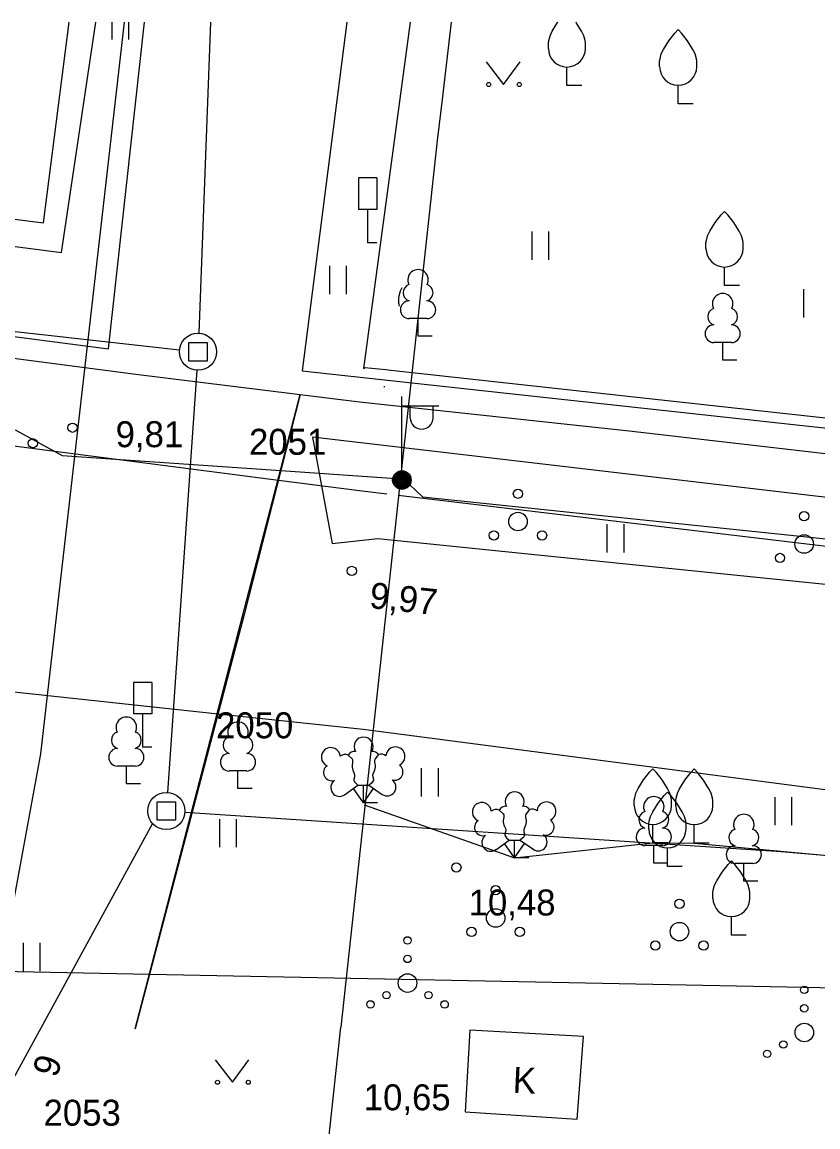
# Model space of a CAD drawing. Extents: x 713497 to 713863, y 6590062 to 6590327.
# Drawn here: x 713781.94 to 713803.4, y 6590297.62 to 6590327.39 of the extents above; entities that cross this region are included whole.
import ezdxf

# ---------------------------------------------------------------- set-up
doc = ezdxf.new("R2010")
doc.units = 0
for name, color, linetype in [('AED', 7, 'Continuous'), ('DKAEV', 7, 'Continuous'), ('HALJASTUS', 7, 'Continuous'), ('HOONE', 7, 'Continuous'), ('KORGUS', 7, 'Continuous'), ('KPKAABEL', 7, 'Continuous'), ('LIIKLUS', 7, 'Continuous'), ('MPKAABEL', 7, 'Continuous'), ('POST', 7, 'Continuous'), ('PUU', 7, 'Continuous'), ('SIKAEV', 7, 'Continuous'), ('TEE', 7, 'Continuous'), ('TORU NR', 7, 'Continuous'), ('TTRASS', 7, 'Continuous'), ('VTRASS', 7, 'Continuous'), ('По умолчанию', 7, 'Continuous')]:
    doc.layers.add(name, color=color, linetype=linetype)

msp = doc.modelspace()

# ---------------------------------------------------------------- linework, layer by layer
at = {"layer": 'AED'}
for points in [[(713792.4, 6590327.391), (713791.149, 6590318.054), (713791.182, 6590318.087), (713791.747, 6590318.025), (713791.803, 6590318.019), (713810.73, 6590315.942)], [(713791.695, 6590317.57), (713791.724, 6590317.567)]]:
    msp.add_lwpolyline(points, dxfattribs=at)
at = {"layer": 'DKAEV'}
for p, q in [((713786.433, 6590318.257), (713786.433, 6590318.757)), ((713786.433, 6590318.757), (713786.933, 6590318.757)), ((713786.933, 6590318.757), (713786.933, 6590318.257)), ((713786.933, 6590318.257), (713786.433, 6590318.257)), ((713785.58, 6590305.88), (713785.58, 6590306.38)), ((713785.58, 6590306.38), (713786.08, 6590306.38)), ((713786.08, 6590306.38), (713786.08, 6590305.88)), ((713786.08, 6590305.88), (713785.58, 6590305.88))]:
    msp.add_line(p, q, dxfattribs=at)
for centre in [(713786.683, 6590318.507), (713785.83, 6590306.13)]:
    msp.add_circle(centre, 0.5, dxfattribs=at)
at = {"layer": 'HALJASTUS'}
for p, q in [((713784.358, 6590327.391), (713784.358, 6590326.92)), ((713784.813, 6590327.391), (713784.813, 6590326.92)), ((713794.457, 6590326.317), (713794.92, 6590325.71)), ((713794.92, 6590325.71), (713795.366, 6590326.317)), ((713795.682, 6590321.744), (713795.682, 6590320.983)), ((713796.137, 6590321.744), (713796.137, 6590320.983)), ((713790.225, 6590320.824), (713790.225, 6590320.063)), ((713790.68, 6590320.824), (713790.68, 6590320.063)), ((713803.006, 6590320.195), (713803.006, 6590319.434)), ((713797.708, 6590313.862), (713797.708, 6590313.101)), ((713798.164, 6590313.862), (713798.164, 6590313.101)), ((713792.703, 6590307.284), (713792.703, 6590306.523)), ((713793.159, 6590307.284), (713793.159, 6590306.523)), ((713802.232, 6590306.508), (713802.232, 6590305.746)), ((713802.687, 6590306.508), (713802.687, 6590305.746)), ((713787.26, 6590305.915), (713787.26, 6590305.154)), ((713787.715, 6590305.915), (713787.715, 6590305.154)), ((713781.967, 6590302.576), (713781.967, 6590301.814)), ((713782.422, 6590302.576), (713782.422, 6590301.814)), ((713787.147, 6590299.427), (713787.61, 6590298.82)), ((713787.61, 6590298.82), (713788.056, 6590299.427))]:
    msp.add_line(p, q, dxfattribs=at)
msp.add_lwpolyline([(713791.163, 6590306.299), (713795.22, 6590304.868), (713798.947, 6590305.269), (713800.063, 6590305.266), (713808.131, 6590304.52), (713810.326, 6590303.832), (713815.698, 6590303.943), (713816.399, 6590303.923), (713827.596, 6590302.284), (713830.148, 6590301.575), (713830.003, 6590297.521)], dxfattribs=at)
for centre, radius in [((713794.519, 6590325.71), 0.055), ((713795.348, 6590325.71), 0.055), ((713795.31, 6590314.681), 0.125), ((713795.31, 6590313.931), 0.25), ((713803.026, 6590314.075), 0.125), ((713794.66, 6590313.556), 0.125), ((713795.96, 6590313.556), 0.125), ((713803.026, 6590313.325), 0.25), ((713802.376, 6590312.95), 0.125), ((713794.71, 6590303.997), 0.125), ((713799.664, 6590303.63), 0.125), ((713794.71, 6590303.247), 0.25), ((713799.664, 6590302.88), 0.25), ((713794.06, 6590302.872), 0.125), ((713795.36, 6590302.872), 0.125), ((713792.333, 6590302.644), 0.1), ((713799.014, 6590302.505), 0.125), ((713800.314, 6590302.505), 0.125), ((713792.333, 6590302.144), 0.1), ((713792.333, 6590301.494), 0.25), ((713803.03, 6590301.312), 0.1), ((713791.333, 6590300.919), 0.1), ((713791.768, 6590301.169), 0.1), ((713792.898, 6590301.169), 0.1), ((713793.333, 6590300.919), 0.1), ((713803.03, 6590300.812), 0.1), ((713803.03, 6590300.162), 0.25), ((713802.465, 6590299.837), 0.1), ((713802.03, 6590299.587), 0.1), ((713787.209, 6590298.82), 0.055), ((713788.038, 6590298.82), 0.055)]:
    msp.add_circle(centre, radius, dxfattribs=at)
at = {"layer": 'HOONE'}
for p, q in [((713784.993, 6590300.257), (713789.438, 6590317.354)), ((713789.438, 6590317.354), (713787.919, 6590311.388)), ((713787.919, 6590311.388), (713784.993, 6590300.257))]:
    msp.add_line(p, q, dxfattribs=at)
for points in [[(713739.633, 6590327.391), (713782.521, 6590321.985), (713783.213, 6590327.391)], [(713787.024, 6590327.391), (713786.702, 6590319.007)], [(713793.507, 6590327.391), (713793.267, 6590325.308), (713793.13, 6590324.2), (713790.538, 6590300.306)], [(713764.115, 6590321.024), (713786.186, 6590318.562)], [(713786.649, 6590318.008), (713785.864, 6590306.629)], [(713786.329, 6590306.097), (713802.41, 6590305.04), (713832.54, 6590302.46)], [(713785.461, 6590305.792), (713781.43, 6590298.42)], [(713789.58, 6590291.47), (713790.538, 6590300.306)], [(713794.01, 6590300.22), (713793.89, 6590298.02), (713796.91, 6590297.83), (713797.08, 6590300.05), (713794.01, 6590300.22)]]:
    msp.add_lwpolyline(points, dxfattribs=at)
at = {"layer": 'KORGUS'}
for centre in [(713783.3, 6590316.46), (713782.23, 6590316.04), (713790.83, 6590312.6), (713793.65, 6590304.61)]:
    msp.add_circle(centre, 0.125, dxfattribs=at)
at = {"layer": 'KPKAABEL'}
for points in [[(713715.348, 6590327.391), (713714.987, 6590326.264), (713715.026, 6590325.932), (713715.343, 6590325.604), (713729.859, 6590322.401), (713732.073, 6590321.912), (713744.113, 6590320.293), (713759.418, 6590318.111), (713777.616, 6590316.498), (713788.851, 6590315.048)], [(713788.851, 6590315.048), (713791.039, 6590314.766), (713791.773, 6590314.678)], [(713792.077, 6590314.642), (713806.499, 6590312.93), (713821.587, 6590312.974), (713835.652, 6590311.921), (713855.207, 6590309.037), (713863.358, 6590308.056)]]:
    msp.add_lwpolyline(points, dxfattribs=at)
at = {"layer": 'LIIKLUS'}
for points in [[(713791.007, 6590323.194), (713791.007, 6590322.344)], [(713791.507, 6590323.194), (713791.007, 6590323.194)], [(713791.507, 6590323.194), (713791.507, 6590322.344)], [(713791.507, 6590322.344), (713791.007, 6590322.344)], [(713791.257, 6590322.344), (713791.257, 6590321.444)], [(713791.507, 6590321.444), (713791.257, 6590321.444)], [(713784.941, 6590309.598), (713784.941, 6590308.748)], [(713785.441, 6590309.598), (713784.941, 6590309.598)], [(713785.441, 6590309.598), (713785.441, 6590308.748)], [(713785.441, 6590308.748), (713784.941, 6590308.748)], [(713785.191, 6590308.748), (713785.191, 6590307.848)], [(713785.441, 6590307.848), (713785.191, 6590307.848)]]:
    msp.add_lwpolyline(points, dxfattribs=at)
at = {"layer": 'MPKAABEL'}
for points in [[(713693.696, 6590327.391), (713728.086, 6590322.986), (713730.055, 6590322.832), (713732.149, 6590322.669), (713755.92, 6590319.563), (713781.77, 6590316.39), (713783.02, 6590315.71), (713788.916, 6590315.305)], [(713788.916, 6590315.305), (713792.154, 6590315.083), (713792.208, 6590315.101), (713792.74, 6590314.601), (713831.837, 6590310.53), (713832.035, 6590310.54), (713832.422, 6590310.494), (713843.92, 6590309.351), (713863.358, 6590307.396)], [(713792.131, 6590315.053), (713792.181, 6590315.049)]]:
    msp.add_lwpolyline(points, dxfattribs=at)
at = {"layer": 'POST'}
for p, q in [((713792.181, 6590315.299), (713792.181, 6590317.299)), ((713792.181, 6590317.049), (713793.181, 6590317.049)), ((713792.408, 6590316.728), (713792.408, 6590317.049)), ((713793.02, 6590316.728), (713793.02, 6590317.049))]:
    msp.add_line(p, q, dxfattribs=at)
for radius in [0.25, 0.225, 0.2, 0.175, 0.15, 0.125, 0.1, 0.075, 0.05, 0.025]:
    msp.add_circle((713792.181, 6590315.049), radius, dxfattribs=at)
msp.add_arc((713792.714, 6590316.728), 0.306, 180, 0, dxfattribs=at)
at = {"layer": 'PUU'}
for p, q in [((713796.63, 6590325.68), (713796.63, 6590326.18)), ((713797.03, 6590325.68), (713796.63, 6590325.68)), ((713799.63, 6590325.19), (713799.63, 6590325.69)), ((713800.03, 6590325.19), (713799.63, 6590325.19)), ((713800.88, 6590320.29), (713800.88, 6590320.79)), ((713801.28, 6590320.29), (713800.88, 6590320.29)), ((713792.857, 6590319.4), (713792.377, 6590319.4)), ((713792.617, 6590318.925), (713792.617, 6590319.4)), ((713792.997, 6590318.925), (713792.617, 6590318.925)), ((713801.07, 6590318.756), (713800.59, 6590318.756)), ((713800.83, 6590318.281), (713800.83, 6590318.756)), ((713801.21, 6590318.281), (713800.83, 6590318.281)), ((713784.992, 6590307.341), (713784.512, 6590307.341)), ((713784.752, 6590306.866), (713784.752, 6590307.341)), ((713788.001, 6590307.209), (713787.521, 6590307.209)), ((713787.761, 6590306.734), (713787.761, 6590307.209)), ((713785.132, 6590306.866), (713784.752, 6590306.866)), ((713788.141, 6590306.734), (713787.761, 6590306.734)), ((713790.637, 6590306.568), (713790.997, 6590306.823)), ((713791.147, 6590306.348), (713790.872, 6590306.733)), ((713790.997, 6590306.823), (713791.292, 6590306.823)), ((713791.147, 6590306.348), (713791.147, 6590306.823)), ((713791.147, 6590306.348), (713791.417, 6590306.738)), ((713791.292, 6590306.823), (713791.652, 6590306.578)), ((713791.527, 6590306.348), (713791.147, 6590306.348)), ((713798.947, 6590305.269), (713798.947, 6590305.769)), ((713800.063, 6590305.266), (713800.063, 6590305.766)), ((713794.71, 6590305.088), (713795.07, 6590305.343)), ((713795.22, 6590304.868), (713794.945, 6590305.253)), ((713795.07, 6590305.343), (713795.365, 6590305.343)), ((713795.22, 6590304.868), (713795.22, 6590305.343)), ((713795.22, 6590304.868), (713795.49, 6590305.258)), ((713795.365, 6590305.343), (713795.725, 6590305.098)), ((713799.213, 6590305.197), (713798.733, 6590305.197)), ((713799.347, 6590305.269), (713798.947, 6590305.269)), ((713798.973, 6590304.722), (713798.973, 6590305.197)), ((713800.463, 6590305.266), (713800.063, 6590305.266)), ((713799.342, 6590304.639), (713799.342, 6590305.139)), ((713795.6, 6590304.868), (713795.22, 6590304.868)), ((713799.353, 6590304.722), (713798.973, 6590304.722)), ((713799.742, 6590304.639), (713799.342, 6590304.639)), ((713801.64, 6590304.719), (713801.16, 6590304.719)), ((713801.4, 6590304.244), (713801.4, 6590304.719)), ((713801.78, 6590304.244), (713801.4, 6590304.244)), ((713801.066, 6590302.785), (713801.066, 6590303.285)), ((713801.466, 6590302.785), (713801.066, 6590302.785))]:
    msp.add_line(p, q, dxfattribs=at)
for points in [[(713796.13, 6590326.68), (713796.13, 6590326.83), (713796.14, 6590326.895), (713796.175, 6590327.025), (713796.235, 6590327.145), (713796.38, 6590327.38), (713796.388, 6590327.391)], [(713797.13, 6590326.68), (713797.13, 6590326.83), (713797.12, 6590326.895), (713797.085, 6590327.025), (713797.025, 6590327.145), (713796.88, 6590327.38), (713796.872, 6590327.391)], [(713799.13, 6590326.19), (713799.13, 6590326.34), (713799.14, 6590326.405), (713799.175, 6590326.535), (713799.235, 6590326.655), (713799.38, 6590326.89), (713799.54, 6590327.095), (713799.63, 6590327.19)], [(713800.13, 6590326.19), (713800.13, 6590326.34), (713800.12, 6590326.405), (713800.085, 6590326.535), (713800.025, 6590326.655), (713799.88, 6590326.89), (713799.72, 6590327.095), (713799.63, 6590327.19)], [(713800.38, 6590321.29), (713800.38, 6590321.44), (713800.39, 6590321.505), (713800.425, 6590321.635), (713800.485, 6590321.755), (713800.63, 6590321.99), (713800.79, 6590322.195), (713800.88, 6590322.29)], [(713801.38, 6590321.29), (713801.38, 6590321.44), (713801.37, 6590321.505), (713801.335, 6590321.635), (713801.275, 6590321.755), (713801.13, 6590321.99), (713800.97, 6590322.195), (713800.88, 6590322.29)], [(713790.734, 6590307.635), (713790.837, 6590307.533), (713790.852, 6590307.503), (713790.852, 6590307.448), (713790.837, 6590307.358), (713790.837, 6590307.313), (713790.857, 6590307.233), (713790.897, 6590307.143), (713790.907, 6590307.098), (713790.902, 6590307.053), (713790.887, 6590306.988), (713790.887, 6590306.958), (713790.907, 6590306.918), (713790.932, 6590306.888), (713790.997, 6590306.823)], [(713791.551, 6590307.649), (713791.457, 6590307.533), (713791.442, 6590307.503), (713791.442, 6590307.448), (713791.457, 6590307.358), (713791.462, 6590307.313), (713791.442, 6590307.233), (713791.402, 6590307.143), (713791.392, 6590307.098), (713791.397, 6590307.053), (713791.412, 6590306.988), (713791.412, 6590306.958), (713791.392, 6590306.918), (713791.367, 6590306.888), (713791.297, 6590306.823)], [(713798.447, 6590306.269), (713798.447, 6590306.419), (713798.457, 6590306.484), (713798.492, 6590306.614), (713798.552, 6590306.734), (713798.697, 6590306.969), (713798.857, 6590307.174), (713798.947, 6590307.269)], [(713799.447, 6590306.269), (713799.447, 6590306.419), (713799.437, 6590306.484), (713799.402, 6590306.614), (713799.342, 6590306.734), (713799.197, 6590306.969), (713799.037, 6590307.174), (713798.947, 6590307.269)], [(713799.563, 6590306.266), (713799.563, 6590306.416), (713799.573, 6590306.481), (713799.608, 6590306.611), (713799.668, 6590306.731), (713799.813, 6590306.966), (713799.973, 6590307.171), (713800.063, 6590307.266)], [(713800.563, 6590306.266), (713800.563, 6590306.416), (713800.553, 6590306.481), (713800.518, 6590306.611), (713800.458, 6590306.731), (713800.313, 6590306.966), (713800.153, 6590307.171), (713800.063, 6590307.266)], [(713798.842, 6590305.639), (713798.842, 6590305.789), (713798.852, 6590305.854), (713798.887, 6590305.984), (713798.947, 6590306.104), (713799.092, 6590306.339), (713799.252, 6590306.544), (713799.342, 6590306.639)], [(713799.842, 6590305.639), (713799.842, 6590305.789), (713799.832, 6590305.854), (713799.797, 6590305.984), (713799.737, 6590306.104), (713799.592, 6590306.339), (713799.432, 6590306.544), (713799.342, 6590306.639)], [(713794.807, 6590306.155), (713794.91, 6590306.053), (713794.925, 6590306.023), (713794.925, 6590305.968), (713794.91, 6590305.878), (713794.91, 6590305.833), (713794.93, 6590305.753), (713794.97, 6590305.663), (713794.98, 6590305.618), (713794.975, 6590305.573), (713794.96, 6590305.508), (713794.96, 6590305.478), (713794.98, 6590305.438), (713795.005, 6590305.408), (713795.07, 6590305.343)], [(713795.623, 6590306.169), (713795.53, 6590306.053), (713795.515, 6590306.023), (713795.515, 6590305.968), (713795.53, 6590305.878), (713795.535, 6590305.833), (713795.515, 6590305.753), (713795.475, 6590305.663), (713795.465, 6590305.618), (713795.47, 6590305.573), (713795.485, 6590305.508), (713795.485, 6590305.478), (713795.465, 6590305.438), (713795.44, 6590305.408), (713795.37, 6590305.343)], [(713800.566, 6590303.785), (713800.566, 6590303.935), (713800.576, 6590304), (713800.611, 6590304.13), (713800.671, 6590304.25), (713800.816, 6590304.485), (713800.976, 6590304.69), (713801.066, 6590304.785)], [(713801.566, 6590303.785), (713801.566, 6590303.935), (713801.556, 6590304), (713801.521, 6590304.13), (713801.461, 6590304.25), (713801.316, 6590304.485), (713801.156, 6590304.69), (713801.066, 6590304.785)]]:
    msp.add_lwpolyline(points, dxfattribs=at)
for centre, radius, start, end in [((713796.63, 6590326.68), 0.5, 180, 0), ((713799.63, 6590326.19), 0.5, 180, 0), ((713800.88, 6590321.29), 0.5, 180, 0), ((713792.617, 6590320.445), 0.277, 332.5799, 207.4201), ((713792.447, 6590320.098), 0.233, 109.0217, 253.1415), ((713792.787, 6590320.098), 0.233, 286.8508, 70.9859), ((713800.83, 6590319.801), 0.277, 332.5799, 207.4201), ((713792.379, 6590319.638), 0.238, 90.0016, 269.3953), ((713792.854, 6590319.638), 0.238, 270.6047, 89.9984), ((713800.66, 6590319.453), 0.233, 109.0217, 253.1415), ((713801, 6590319.453), 0.233, 286.8508, 70.9859), ((713800.592, 6590318.993), 0.238, 90.0016, 269.3953), ((713801.067, 6590318.993), 0.238, 270.6047, 89.9984), ((713784.752, 6590308.386), 0.277, 332.5799, 207.4201), ((713787.761, 6590308.254), 0.277, 332.5799, 207.4201), ((713784.582, 6590308.039), 0.233, 109.0217, 253.1415), ((713784.922, 6590308.039), 0.233, 286.8508, 70.9859), ((713787.591, 6590307.907), 0.233, 109.0217, 253.1415), ((713787.931, 6590307.907), 0.233, 286.8508, 70.9859), ((713791.147, 6590307.868), 0.256, 90.0013, 211.0159), ((713791.147, 6590307.868), 0.256, 328.9841, 89.9987), ((713784.515, 6590307.578), 0.238, 90.0016, 269.3953), ((713784.989, 6590307.578), 0.238, 270.6047, 89.9984), ((713787.524, 6590307.446), 0.238, 90.0016, 269.3953), ((713787.998, 6590307.446), 0.238, 270.6047, 89.9984), ((713790.264, 6590307.585), 0.256, 125.5389, 246.5536), ((713790.264, 6590307.585), 0.256, 4.5218, 125.5364), ((713790.65, 6590307.452), 0.202, 65.2382, 130.7412), ((713790.91, 6590307.536), 0.202, 84.7965, 150.2995), ((713791.385, 6590307.536), 0.202, 34.3857, 95.2035), ((713791.623, 6590307.461), 0.202, 50.3173, 111.1351), ((713792.007, 6590307.601), 0.256, 55.522, 176.5367), ((713792.007, 6590307.601), 0.256, 294.5049, 55.5195), ((713790.292, 6590307.168), 0.224, 125.4667, 288.5349), ((713791.987, 6590307.183), 0.224, 252.5235, 55.5918), ((713791.785, 6590306.774), 0.237, 235.5219, 55.5208), ((713790.501, 6590306.762), 0.237, 125.5377, 305.5366), ((713795.22, 6590306.388), 0.256, 90.0013, 211.0159), ((713795.22, 6590306.388), 0.256, 328.9841, 89.9987), ((713796.08, 6590306.121), 0.256, 55.522, 176.5367), ((713798.973, 6590306.242), 0.277, 332.5799, 207.4201), ((713794.336, 6590306.105), 0.256, 125.5389, 246.5536), ((713794.336, 6590306.105), 0.256, 4.5218, 125.5364), ((713794.723, 6590305.972), 0.202, 65.2382, 130.7412), ((713794.982, 6590306.056), 0.202, 84.7965, 150.2995), ((713795.457, 6590306.056), 0.202, 34.3857, 95.2035), ((713795.696, 6590305.981), 0.202, 50.3173, 111.1351), ((713796.08, 6590306.121), 0.256, 294.5049, 55.5195), ((713798.947, 6590306.269), 0.5, 180, 0), ((713798.803, 6590305.894), 0.233, 109.0217, 253.1415), ((713799.143, 6590305.894), 0.233, 286.8508, 70.9859), ((713800.063, 6590306.266), 0.5, 180, 0), ((713794.364, 6590305.688), 0.224, 125.4667, 288.5349), ((713796.06, 6590305.704), 0.224, 252.5235, 55.5918), ((713801.4, 6590305.764), 0.277, 332.5799, 207.4201), ((713795.858, 6590305.294), 0.237, 235.5219, 55.5208), ((713798.735, 6590305.434), 0.238, 90.0016, 269.3953), ((713799.342, 6590305.639), 0.5, 180, 0), ((713799.21, 6590305.434), 0.238, 270.6047, 89.9984), ((713801.23, 6590305.416), 0.233, 109.0217, 253.1415), ((713801.57, 6590305.416), 0.233, 286.8508, 70.9859), ((713794.574, 6590305.282), 0.237, 125.5377, 305.5366), ((713801.162, 6590304.956), 0.238, 90.0016, 269.3953), ((713801.637, 6590304.956), 0.238, 270.6047, 89.9984), ((713801.066, 6590303.785), 0.5, 180, 0)]:
    msp.add_arc(centre, radius, start, end, dxfattribs=at)
at = {"layer": 'TEE'}
for points in [[(713730.951, 6590327.391), (713731.623, 6590326.281), (713732.131, 6590325.552), (713758.235, 6590321.979), (713784.272, 6590318.59), (713785.243, 6590327.391)], [(713736.212, 6590327.391), (713736.195, 6590327.247), (713783.001, 6590321.183), (713783.928, 6590327.391)], [(713790.699, 6590327.391), (713789.494, 6590317.989), (713810.554, 6590315.695), (713811.122, 6590321.712), (713811.691, 6590327.391)], [(713734.626, 6590314.242), (713734.78, 6590315.015), (713762.525, 6590311.408), (713787.226, 6590308.752), (713791.136, 6590308.332), (713815.221, 6590305.191), (713840.386, 6590302.579), (713863.358, 6590300.034)]]:
    msp.add_lwpolyline(points, dxfattribs=at)
msp.add_lwpolyline([(713790.305, 6590313.343), (713791.534, 6590313.473), (713808.793, 6590311.714), (713810.237, 6590313.81), (713789.767, 6590316.206)], close=True, dxfattribs=at)
at = {"layer": 'TTRASS'}
msp.add_lwpolyline([(713784.694, 6590327.391), (713782.44, 6590307.67), (713781.351, 6590301.744), (713780.75, 6590298.47)], dxfattribs=at)
at = {"layer": 'VTRASS'}
for points in [[(713848.695, 6590310.456), (713844.654, 6590310.962), (713829.156, 6590312.915), (713820.892, 6590313.836), (713804.219, 6590315.682), (713798.31, 6590316.366), (713791.034, 6590317.145), (713785.004, 6590317.893), (713775.032, 6590319.197), (713761.724, 6590320.961), (713749.81, 6590322.404), (713739.464, 6590323.843), (713738.593, 6590324.043)], [(713781.364, 6590301.811), (713785.381, 6590301.732), (713813.86, 6590301.17)]]:
    msp.add_lwpolyline(points, dxfattribs=at)
at = {"layer": 'По умолчанию'}
msp.add_lwpolyline([(713792.1, 6590319.8), (713792.1, 6590319.95), (713792.11, 6590320.015), (713792.145, 6590320.145), (713792.191, 6590320.236)], dxfattribs=at)
msp.add_arc((713792.6, 6590319.8), 0.5, 180, 187.0027, dxfattribs=at)

# ---------------------------------------------------------------- texts
at = {"layer": 'HOONE'}
msp.add_text('K', height=0.7, rotation=357.383, dxfattribs=at).set_placement((713795.158, 6590298.54))
at = {"layer": 'KORGUS'}
for s, p in [('9,81', (713784.463, 6590315.935)), ('10,48', (713793.981, 6590303.315)), ('10,65', (713791.153, 6590298.065))]:
    msp.add_text(s, height=0.7, dxfattribs=at).set_placement(p)
msp.add_text('9,97', height=0.7, rotation=353.7176, dxfattribs=at).set_placement((713791.285, 6590311.606))
at = {"layer": 'SIKAEV'}
for s, p in [('2051', (713788.06, 6590315.73)), ('2050', (713787.17, 6590308.09)), ('2053', (713782.52, 6590297.65))]:
    msp.add_text(s, height=0.7, dxfattribs=at).set_placement(p)
at = {"layer": 'TORU NR'}
msp.add_text('9', height=0.7, rotation=72.467, dxfattribs=at).set_placement((713782.876, 6590298.92))

doc.saveas('drawing.dxf')
